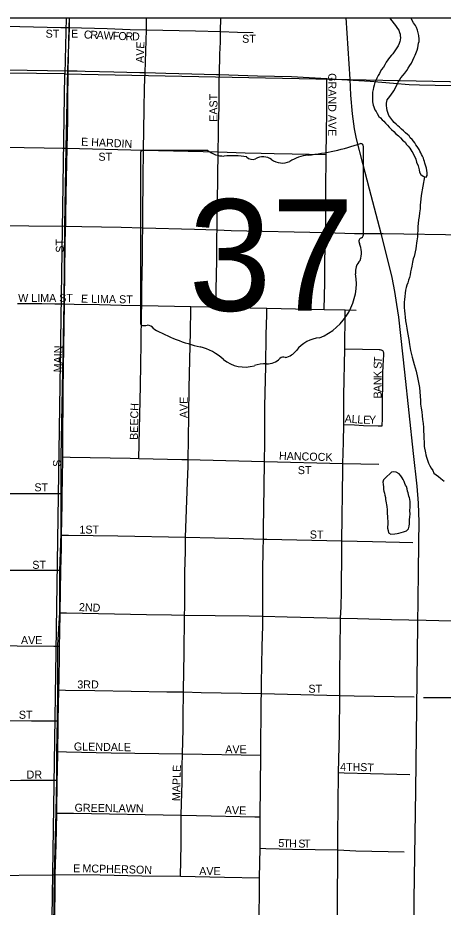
# Model space of a CAD drawing. Extents: x 0 to 68, y 0 to 52.9.
# Drawn here: x 26.1 to 26.586, y 19.846 to 20.861 of the extents above; entities that cross this region are included whole.
import ezdxf

# ---------------------------------------------------------------- set-up
doc = ezdxf.new("R2010")
doc.units = 0
for name, color, linetype in [('Default', 7, 'Continuous'), ('GM_X_Minor_Lake', 7, 'Continuous'), ('GM_X_Minor_River', 7, 'Continuous'), ('GM_X_State_Route', 7, 'Continuous'), ('GM_X_State_Shield', 7, 'Continuous'), ('GM_X_Township', 7, 'Continuous')]:
    doc.layers.add(name, color=color, linetype=linetype)

msp = doc.modelspace()

# ---------------------------------------------------------------- linework, layer by layer
at = {"layer": 'Default'}
msp.add_line((24.6206, 20.8614), (31.3735, 20.8614), dxfattribs=at)
for points in [[(26.1551, 20.8614), (26.1537, 20.7976), (25.1842, 20.8088), (25.1851, 20.8614)], [(26.2471, 20.8477), (26.2471, 20.8614)], [(26.3315, 20.8456), (26.3319, 20.8614)], [(26.5525, 19.8166), (26.5525, 19.8548), (26.5544, 19.9792), (26.5567, 20.1682), (26.5574, 20.2279), (26.5577, 20.2625), (26.5579, 20.2857), (26.5574, 20.3072), (26.5559, 20.3265), (26.5518, 20.3638), (26.5417, 20.4569), (26.5347, 20.5196), (26.5326, 20.534), (26.5302, 20.5491), (26.5272, 20.5649), (26.5225, 20.5852), (26.5148, 20.6151), (26.5014, 20.6659), (26.4937, 20.6952), (26.4866, 20.7231), (26.4843, 20.7345), (26.4821, 20.7519), (26.4803, 20.7731), (26.4794, 20.7914), (26.4746, 20.8614)], [(26.5244, 20.8614), (26.5297, 20.8545), (26.5312, 20.8526), (26.5333, 20.8493), (26.5347, 20.8471), (26.5358, 20.8448), (26.5365, 20.8426), (26.5364, 20.8408), (26.5367, 20.839), (26.5363, 20.836), (26.5359, 20.8342), (26.5351, 20.832), (26.534, 20.8295), (26.5325, 20.827), (26.5302, 20.8237), (26.5279, 20.8204), (26.5264, 20.8186), (26.5242, 20.8161)], [(26.5399, 20.796), (26.5418, 20.7982), (26.544, 20.8011), (26.5456, 20.804), (26.5475, 20.8069), (26.5493, 20.8098), (26.5509, 20.813), (26.5524, 20.8163), (26.5536, 20.8188), (26.5551, 20.8225), (26.5559, 20.8243), (26.5567, 20.8272), (26.5571, 20.8298), (26.5575, 20.8323), (26.5579, 20.8345), (26.558, 20.8371), (26.5577, 20.8411), (26.557, 20.8444), (26.556, 20.8474), (26.5549, 20.8503), (26.5539, 20.8525), (26.5517, 20.8555), (26.5485, 20.8614)], [(26.0707, 20.8521), (26.1492, 20.8504), (26.1584, 20.8502)], [(26.1584, 20.8502), (26.2021, 20.8491), (26.2282, 20.8482), (26.2471, 20.8477)], [(26.2453, 20.7989), (26.2471, 20.8477)], [(26.2471, 20.8477), (26.3028, 20.8464), (26.3315, 20.8456)], [(26.3302, 20.7966), (26.3308, 20.8197), (26.3312, 20.8334), (26.3315, 20.8456)], [(26.3315, 20.8456), (26.3506, 20.8451), (26.3686, 20.8446)], [(26.5242, 20.8161), (26.5223, 20.8136), (26.5204, 20.8107), (26.5189, 20.8078), (26.5174, 20.8049), (26.5147, 20.802), (26.5128, 20.798), (26.5113, 20.7955), (26.5098, 20.7926), (26.5086, 20.79), (26.5075, 20.7875), (26.5067, 20.7846), (26.5059, 20.782), (26.5055, 20.7795), (26.505, 20.7766), (26.505, 20.7736), (26.5048, 20.7656), (26.5051, 20.7634), (26.5055, 20.7615), (26.5062, 20.7597), (26.5076, 20.7563), (26.509, 20.7545), (26.5101, 20.7523), (26.5122, 20.7489), (26.514, 20.7471), (26.5158, 20.7448), (26.5176, 20.7433), (26.5197, 20.7411), (26.5219, 20.7388), (26.524, 20.7366), (26.5265, 20.734), (26.5291, 20.7317), (26.5316, 20.7291), (26.5345, 20.7265), (26.5366, 20.7242), (26.5391, 20.7216), (26.542, 20.7194), (26.5438, 20.7168), (26.5456, 20.7149), (26.5474, 20.7127), (26.5484, 20.7108), (26.5499, 20.7089), (26.5509, 20.7071), (26.5516, 20.7052), (26.553, 20.7027), (26.5541, 20.7001), (26.5551, 20.6964), (26.5569, 20.6923), (26.5579, 20.6879), (26.5586, 20.6853), (26.56, 20.6824), (26.5625, 20.6805), (26.5643, 20.6797), (26.5661, 20.6793), (26.5673, 20.6815), (26.5673, 20.6844), (26.567, 20.687), (26.5663, 20.6896), (26.5657, 20.6921), (26.5646, 20.6955), (26.5643, 20.6973), (26.5636, 20.6991), (26.5629, 20.701), (26.5619, 20.7036), (26.5608, 20.7054), (26.5601, 20.7073), (26.559, 20.7091), (26.558, 20.711), (26.5558, 20.7143), (26.5544, 20.7162), (26.553, 20.7188), (26.5516, 20.7206), (26.5501, 20.7225), (26.548, 20.7244), (26.5466, 20.7266), (26.5448, 20.7281), (26.5426, 20.73), (26.5404, 20.7322), (26.5379, 20.7341), (26.5358, 20.7364), (26.5336, 20.7382), (26.5318, 20.7401), (26.5296, 20.742), (26.5282, 20.7438), (26.5257, 20.7468), (26.5236, 20.7498), (26.5222, 20.7531), (26.5215, 20.7557), (26.5212, 20.7583), (26.5209, 20.7612), (26.5209, 20.7638), (26.5217, 20.7678), (26.5232, 20.7696), (26.5259, 20.7732), (26.5293, 20.7779), (26.5316, 20.7823), (26.5331, 20.7855), (26.5342, 20.7881), (26.5358, 20.7902), (26.5373, 20.7928), (26.5399, 20.796)], [(26.0695, 20.8024), (26.0874, 20.8021), (26.1572, 20.8008)], [(26.2437, 20.7101), (26.2444, 20.7566), (26.2447, 20.7817), (26.2453, 20.7989)], [(26.3288, 20.7082), (26.3291, 20.7289), (26.3291, 20.7407), (26.3297, 20.7587), (26.3297, 20.7708), (26.33, 20.7894), (26.3302, 20.7966)], [(26.4521, 20.7055), (26.4524, 20.7287), (26.4529, 20.7554), (26.4529, 20.7724), (26.4528, 20.7857), (26.4528, 20.7921)], [(26.068, 20.714), (26.0845, 20.7138), (26.13, 20.7131), (26.1509, 20.7126), (26.156, 20.7126)], [(26.156, 20.7126), (26.2437, 20.7101)], [(26.2428, 20.6216), (26.2428, 20.6332), (26.2429, 20.6499), (26.2431, 20.6653), (26.2433, 20.6782), (26.2437, 20.7101)], [(26.2437, 20.7101), (26.3288, 20.7082)], [(26.3274, 20.6194), (26.3277, 20.6359), (26.3275, 20.6449), (26.3278, 20.6509), (26.3288, 20.7082)], [(26.3288, 20.7082), (26.3594, 20.7074), (26.3776, 20.7069), (26.3927, 20.7066), (26.4133, 20.7061), (26.4521, 20.7055)], [(26.4513, 20.6161), (26.4515, 20.6291), (26.4516, 20.6635), (26.4521, 20.7055)], [(26.0665, 20.6246), (26.1125, 20.6239), (26.1546, 20.6234)], [(26.1532, 20.535), (26.1538, 20.5754), (26.1546, 20.6234)], [(26.2416, 20.5329), (26.2418, 20.5562), (26.2419, 20.5661), (26.2423, 20.5893), (26.2425, 20.6062), (26.2428, 20.6216)], [(26.3262, 20.5312), (26.327, 20.5687), (26.3272, 20.5834), (26.3273, 20.6124), (26.3274, 20.6194)], [(26.4497, 20.5285), (26.4504, 20.5592), (26.4506, 20.582), (26.4513, 20.6161)], [(26.0996, 20.5354), (26.1099, 20.5354), (26.1275, 20.5353), (26.1424, 20.535), (26.1532, 20.535)], [(26.1514, 20.36), (26.1514, 20.3724), (26.1518, 20.4372), (26.1522, 20.4611), (26.1528, 20.5099), (26.1532, 20.535)], [(26.1532, 20.535), (26.1644, 20.5346), (26.1934, 20.5342), (26.2185, 20.5334), (26.2416, 20.5329)], [(26.2383, 20.3583), (26.2399, 20.4412), (26.2407, 20.4899), (26.2414, 20.5241), (26.2416, 20.5329)], [(26.2416, 20.5329), (26.2977, 20.5318)], [(26.2946, 20.3571), (26.2949, 20.3798), (26.2952, 20.4081), (26.2956, 20.4384), (26.2971, 20.5031), (26.2976, 20.5282), (26.2977, 20.5318)], [(26.2977, 20.5318), (26.3181, 20.5314), (26.3262, 20.5312)], [(26.3262, 20.5312), (26.3842, 20.53)], [(26.3815, 20.3549), (26.3819, 20.3761), (26.3819, 20.4178), (26.383, 20.4637), (26.3835, 20.4995), (26.3841, 20.5226), (26.3842, 20.53)], [(26.3842, 20.53), (26.4497, 20.5285)], [(26.4497, 20.5285), (26.4735, 20.528)], [(26.4733, 20.4835), (26.4735, 20.5238), (26.4735, 20.528)], [(26.4735, 20.528), (26.4862, 20.5277)], [(26.472, 20.397), (26.4721, 20.43), (26.4733, 20.4835)], [(26.4733, 20.4835), (26.4933, 20.483), (26.5125, 20.4826), (26.5133, 20.4826), (26.5142, 20.4825), (26.5149, 20.4823), (26.5154, 20.4821), (26.5161, 20.4816)], [(26.516, 20.3954), (26.5162, 20.4038), (26.5161, 20.4188), (26.5166, 20.4492), (26.5168, 20.4557), (26.5171, 20.4643), (26.5177, 20.4766), (26.5177, 20.478), (26.5176, 20.479), (26.5175, 20.4796), (26.5173, 20.4801), (26.5169, 20.4808), (26.5165, 20.4813), (26.5161, 20.4816)], [(26.4709, 20.3527), (26.4716, 20.3769), (26.472, 20.397)], [(26.472, 20.397), (26.4843, 20.3965), (26.4944, 20.3961), (26.5114, 20.3954), (26.516, 20.3954)], [(26.1508, 20.3181), (26.1509, 20.3335), (26.1514, 20.36)], [(26.1514, 20.36), (26.1597, 20.3599), (26.2282, 20.3588), (26.2383, 20.3583)], [(26.2383, 20.3583), (26.2873, 20.3572), (26.2946, 20.3571)], [(26.2914, 20.2684), (26.2939, 20.3312), (26.2945, 20.3492), (26.2946, 20.3571)], [(26.2946, 20.3571), (26.3082, 20.3567), (26.3815, 20.3549)], [(26.3803, 20.2663), (26.3805, 20.278), (26.3812, 20.3254), (26.3815, 20.3549)], [(26.3815, 20.3549), (26.4709, 20.3527)], [(26.4699, 20.2643), (26.4709, 20.3456), (26.4709, 20.3527)], [(26.4709, 20.3527), (26.512, 20.3516)], [(26.0623, 20.3183), (26.0692, 20.3182), (26.1405, 20.3181), (26.1508, 20.3181)], [(26.1501, 20.2708), (26.1504, 20.2886), (26.1508, 20.3065), (26.1508, 20.3181)], [(26.1493, 20.2306), (26.1498, 20.2557), (26.1501, 20.2708)], [(26.1501, 20.2708), (26.1578, 20.2707), (26.2143, 20.2699), (26.2914, 20.2684)], [(26.2902, 20.1794), (26.2906, 20.1887), (26.2906, 20.2063), (26.2908, 20.2284), (26.2913, 20.2521), (26.2914, 20.2684)], [(26.2914, 20.2684), (26.3575, 20.2668), (26.3803, 20.2663)], [(26.3798, 20.1782), (26.3798, 20.2099), (26.3796, 20.23), (26.3802, 20.254), (26.3803, 20.2663)], [(26.3803, 20.2663), (26.3844, 20.2661), (26.4528, 20.2645), (26.4699, 20.2643)], [(26.4685, 20.1759), (26.4689, 20.1889), (26.4695, 20.2064), (26.47, 20.2541), (26.4699, 20.2643)], [(26.4699, 20.2643), (26.5047, 20.2635), (26.551, 20.2622)], [(25.976, 20.2315), (26.0167, 20.2313), (26.064, 20.2309), (26.1414, 20.2306), (26.1493, 20.2306)], [(26.1484, 20.1821), (26.1493, 20.2306)], [(26.1478, 20.144), (26.148, 20.1593), (26.1484, 20.1821)], [(26.1484, 20.1821), (26.1555, 20.182), (26.2471, 20.1803), (26.2755, 20.1796), (26.2902, 20.1794)], [(26.2891, 20.0917), (26.2896, 20.1166), (26.2899, 20.1345), (26.2902, 20.1794)], [(26.2902, 20.1794), (26.3254, 20.1789), (26.364, 20.1786), (26.3798, 20.1782)], [(26.378, 20.0898), (26.3782, 20.1017), (26.3784, 20.1224), (26.379, 20.1436), (26.3795, 20.1673), (26.3798, 20.1782)], [(26.3798, 20.1782), (26.4076, 20.1774), (26.4685, 20.1759)], [(26.4674, 20.0877), (26.4675, 20.1132), (26.4681, 20.1428), (26.4683, 20.1716), (26.4685, 20.1759)], [(26.4685, 20.1759), (26.4877, 20.1755), (26.5264, 20.1745), (26.5662, 20.1736), (26.6096, 20.1727)], [(25.9748, 20.145), (25.9928, 20.1449), (26.0445, 20.1446), (26.0994, 20.1445), (26.1412, 20.1441), (26.1478, 20.144)], [(26.1469, 20.094), (26.1472, 20.1067), (26.1476, 20.1326), (26.1478, 20.144)], [(26.1461, 20.0588), (26.1469, 20.094)], [(26.1469, 20.094), (26.1545, 20.0937), (26.1879, 20.0935), (26.2296, 20.0927), (26.2703, 20.0918), (26.2891, 20.0917)], [(26.288, 20.0209), (26.2887, 20.0492), (26.2889, 20.0637), (26.2891, 20.0917)], [(26.2891, 20.0917), (26.3095, 20.0912), (26.378, 20.0898)], [(26.3773, 20.0195), (26.3779, 20.0813), (26.378, 20.0898)], [(26.378, 20.0898), (26.4529, 20.0881), (26.4674, 20.0877)], [(26.4662, 19.9996), (26.4672, 20.0441), (26.4674, 20.0877)], [(26.4674, 20.0877), (26.484, 20.0874), (26.5522, 20.0862)], [(26.5632, 20.0854), (26.5718, 20.0853), (26.6003, 20.0854), (26.6086, 20.0851)], [(25.9778, 20.0591), (25.9933, 20.0593), (26.0475, 20.059), (26.0772, 20.0591), (26.1158, 20.0588), (26.1461, 20.0588)], [(26.1456, 20.0236), (26.1461, 20.0517), (26.1461, 20.0588)], [(26.145, 19.9909), (26.1452, 20.001), (26.1456, 20.0236)], [(26.1456, 20.0236), (26.1558, 20.0234), (26.2065, 20.0222), (26.288, 20.0209)], [(26.2865, 19.951), (26.2868, 19.9645), (26.2875, 19.9883), (26.2876, 20.0066), (26.288, 20.0209)], [(26.288, 20.0209), (26.3773, 20.0195)], [(26.3765, 19.949), (26.3773, 20.0195)], [(26.4651, 19.9113), (26.4652, 19.9158), (26.4651, 19.9266), (26.4662, 19.9996)], [(26.4662, 19.9996), (26.4725, 19.9995), (26.5326, 19.998), (26.5473, 19.9975)], [(25.9764, 19.9905), (26.0035, 19.9905), (26.045, 19.9909), (26.0765, 19.9907), (26.1036, 19.991), (26.1358, 19.9909), (26.145, 19.9909)], [(26.1445, 19.9534), (26.145, 19.9909)], [(26.1429, 19.8832), (26.1438, 19.9174), (26.1445, 19.9534)], [(26.1445, 19.9534), (26.1542, 19.9534), (26.1636, 19.9534), (26.2865, 19.951)], [(26.2857, 19.8813), (26.2864, 19.9174), (26.2865, 19.951)], [(26.2865, 19.951), (26.304, 19.9506), (26.3706, 19.9492), (26.3765, 19.949)], [(26.3767, 19.9134), (26.3765, 19.949)], [(26.376, 19.8794), (26.3767, 19.9134)], [(26.3767, 19.9134), (26.3833, 19.9128), (26.4135, 19.9122), (26.4651, 19.9113)], [(26.4649, 19.8181), (26.4648, 19.8455), (26.4651, 19.9113)], [(26.4651, 19.9113), (26.4859, 19.9105), (26.5411, 19.9092)], [(26.063, 19.8821), (26.1398, 19.8831), (26.1429, 19.8832)], [(26.142, 19.8224), (26.1428, 19.8612), (26.1429, 19.8832)], [(26.1429, 19.8832), (26.194, 19.8828), (26.2417, 19.8818), (26.2857, 19.8813)], [(26.2857, 19.8813), (26.3361, 19.8802), (26.376, 19.8794)], [(26.3756, 19.8201), (26.376, 19.8794)]]:
    msp.add_lwpolyline(points, dxfattribs=at)
msp.add_lwpolyline([(26.1537, 20.7976), (27.0895, 20.7787), (27.0892, 19.8116), (26.1394, 19.8229), (26.1392, 19.8339)], close=True, dxfattribs=at)
at = {"layer": 'GM_X_Minor_Lake'}
for points in [[(26.5267, 20.3425), (26.5192, 20.3357), (26.5173, 20.3339), (26.5165, 20.3314), (26.5169, 20.3288), (26.5172, 20.3255), (26.5175, 20.3229), (26.5178, 20.3211), (26.5185, 20.3185), (26.5188, 20.3163), (26.5195, 20.3137), (26.5198, 20.3115), (26.5201, 20.3097), (26.5205, 20.3075), (26.5208, 20.3053), (26.5211, 20.3034), (26.5214, 20.2997), (26.5214, 20.2975), (26.5217, 20.295), (26.522, 20.2924), (26.5219, 20.2895), (26.5222, 20.2869), (26.5222, 20.2847), (26.5222, 20.2825), (26.5221, 20.2807), (26.5221, 20.2788), (26.5228, 20.2759), (26.5231, 20.2733), (26.5256, 20.2718), (26.5304, 20.2724), (26.533, 20.2728), (26.5348, 20.2731), (26.5377, 20.2738), (26.5403, 20.2744), (26.5437, 20.2758), (26.5459, 20.278), (26.5467, 20.2809), (26.5471, 20.2838), (26.5472, 20.2857), (26.5472, 20.2882), (26.5476, 20.2915), (26.5477, 20.2948), (26.5474, 20.2989), (26.5479, 20.3025), (26.5479, 20.3058), (26.548, 20.3087), (26.5473, 20.3117), (26.547, 20.3135), (26.5463, 20.3154), (26.546, 20.3172), (26.5456, 20.319), (26.5449, 20.3209), (26.5443, 20.3238), (26.5436, 20.3261), (26.5425, 20.3279), (26.5418, 20.3298), (26.5408, 20.332), (26.5397, 20.3342), (26.5386, 20.3361), (26.5372, 20.3383), (26.5354, 20.3409), (26.5318, 20.3428)], [(26.5318, 20.3428), (26.5293, 20.3432), (26.5267, 20.3425)]]:
    msp.add_lwpolyline(points, dxfattribs=at)
at = {"layer": 'GM_X_Minor_River'}
msp.add_lwpolyline([(26.5643, 20.6797), (26.5602, 20.6585), (26.5601, 20.6545), (26.5597, 20.6508), (26.5593, 20.6475), (26.5592, 20.6432), (26.5583, 20.6388), (26.5579, 20.6347), (26.5574, 20.6307), (26.557, 20.6267), (26.5566, 20.623), (26.5565, 20.6183), (26.556, 20.615), (26.556, 20.6113), (26.5555, 20.6069), (26.5551, 20.604), (26.5546, 20.6011), (26.5542, 20.5978), (26.5522, 20.5887), (26.5514, 20.5861), (26.5506, 20.5825), (26.5498, 20.5777), (26.549, 20.5745), (26.5482, 20.5715), (26.5477, 20.5679), (26.5469, 20.565), (26.5458, 20.5617), (26.545, 20.5588), (26.5442, 20.5562), (26.5434, 20.5533), (26.5426, 20.5504), (26.5422, 20.5471), (26.5417, 20.5431), (26.5413, 20.5398), (26.5409, 20.5369), (26.5408, 20.5339), (26.5411, 20.5306), (26.5414, 20.527), (26.5417, 20.5233), (26.542, 20.5196), (26.5426, 20.5156), (26.5433, 20.5115), (26.5439, 20.5071), (26.5449, 20.502), (26.5462, 20.4942), (26.5472, 20.4884), (26.5482, 20.4817), (26.5502, 20.474), (26.5523, 20.4655), (26.5547, 20.4578), (26.556, 20.4508), (26.5573, 20.4449), (26.5583, 20.4394), (26.559, 20.4342), (26.5592, 20.4295), (26.5595, 20.4243), (26.5598, 20.4203), (26.5604, 20.4159), (26.5611, 20.4115), (26.5617, 20.4071), (26.562, 20.4027), (26.5626, 20.3982), (26.5629, 20.3938), (26.5632, 20.3894), (26.5635, 20.3854), (26.5634, 20.3814), (26.5637, 20.377), (26.5639, 20.3718), (26.5653, 20.3648), (26.5656, 20.3626), (26.5666, 20.3597), (26.5676, 20.3564), (26.5687, 20.353), (26.5701, 20.3497), (26.5719, 20.3471), (26.5736, 20.3445), (26.575, 20.3415), (26.5776, 20.3397), (26.5801, 20.3378), (26.583, 20.3355), (26.5866, 20.3325)], dxfattribs=at)
at = {"layer": 'GM_X_State_Route'}
for points in [[(26.1586, 20.8614), (26.1584, 20.8502), (26.1572, 20.8008)], [(26.1572, 20.8008), (26.1567, 20.7659), (26.1568, 20.7448), (26.156, 20.7126), (26.1549, 20.66), (26.1546, 20.6358), (26.1546, 20.6234)], [(26.1572, 20.8008), (26.1677, 20.8007), (26.1768, 20.8004), (26.2095, 20.7997), (26.2393, 20.7991), (26.2453, 20.7989), (26.269, 20.7983), (26.2988, 20.7975), (26.327, 20.7966), (26.3302, 20.7966)], [(26.3302, 20.7966), (26.3517, 20.796), (26.3737, 20.7953), (26.4125, 20.7942), (26.4528, 20.7921), (26.4632, 20.7915), (26.502, 20.789), (26.5288, 20.7868), (26.5466, 20.7853), (26.5586, 20.7848), (26.6125, 20.7836), (26.6189, 20.7834), (26.6471, 20.7827)], [(26.1546, 20.6234), (26.1731, 20.6232), (26.218, 20.6222), (26.2428, 20.6216), (26.3018, 20.6202), (26.3274, 20.6194), (26.3436, 20.6186), (26.4513, 20.6161), (26.4842, 20.6153), (26.5171, 20.6151), (26.6119, 20.6135)]]:
    msp.add_lwpolyline(points, dxfattribs=at)
at = {"layer": 'GM_X_State_Shield'}
for p, q in [((26.24, 20.7065), (26.24, 20.5134)), ((26.317, 20.7098), (26.2425, 20.7098)), ((26.4944, 20.6136), (26.4944, 20.7146)), ((26.4944, 20.6136), (26.4944, 20.6136))]:
    msp.add_line(p, q, dxfattribs=at)
for centre, radius, start, end in [((26.4038, 20.973), 0.2697, 275.8445, 288.9065), ((26.4916, 20.715), 0.00283, 351.8621, 97.738), ((26.243, 20.7069), 0.00295, 98.1301, 188.1301), ((26.3348, 20.7322), 0.0286, 231.6195, 271.1119), ((26.3443, 20.6014), 0.1026, 80.4867, 94.9883), ((26.3675, 20.7079), 0.00825, 219.7921, 297.1024), ((26.3797, 20.6856), 0.0171, 54.4667, 119.1411), ((26.4018, 20.7162), 0.0206, 233.8562, 294.8282), ((26.4382, 20.6508), 0.0543, 97.3462, 120.7689), ((26.4937, 20.6062), 0.00438, 107.944, 210.337), ((26.4914, 20.6132), 0.00303, 289.6038, 7.7341), ((26.4659, 20.5934), 0.0263, 340.033, 23.6496), ((26.5045, 20.5713), 0.0191, 136.8065, 186.9296), ((26.4189, 20.5585), 0.0675, 292.3089, 8.9858), ((26.243, 20.513), 0.00297, 171.9584, 258.3066), ((26.2434, 20.5327), 0.0227, 267.339, 280.6039), ((26.2481, 20.5023), 0.00818, 29.7484, 93.2717), ((26.3514, 20.6757), 0.1948, 240.4129, 257.1985), ((26.4474, 20.4592), 0.037, 94.4031, 142.5768), ((26.2933, 20.4267), 0.0609, 47.1842, 75.836), ((26.3844, 20.4869), 0.0206, 268.777, 315.5493), ((26.403, 20.4682), 0.0058, 65.7517, 132.6484), ((26.4005, 20.4947), 0.0218, 282.8732, 323.2771), ((26.3592, 20.5013), 0.0387, 230.7004, 286.2918), ((26.3815, 20.4346), 0.0318, 85.6951, 111.2099)]:
    msp.add_arc(centre, radius, start, end, dxfattribs=at)
at = {"layer": 'GM_X_Township'}
msp.add_lwpolyline([(26.1412, 19.8231), (26.1418, 19.8842), (26.1437, 19.954), (26.1445, 19.9928), (26.1445, 20.0235), (26.1454, 20.0602), (26.1457, 20.0932), (26.1459, 20.1453), (26.1482, 20.1824), (26.1482, 20.2301), (26.1494, 20.2721), (26.1494, 20.3179), (26.1497, 20.3606), (26.1528, 20.536), (26.1539, 20.6244), (26.1554, 20.7127), (26.1572, 20.8022), (26.1589, 20.8494), (26.159, 20.8614)], dxfattribs=at)

# ---------------------------------------------------------------- texts
at = {"layer": 'Default'}
for s, rotation, p in [('ST', 0, (26.1318, 20.8387)), ('E', 0, (26.1608, 20.8387)), ('C', 357.4007, (26.1753, 20.8379)), ('R', 357.4267, (26.1826, 20.8376)), ('A', 357.3984, (26.1898, 20.8373)), ('W', 357.4132, (26.1978, 20.8369)), ('F', 357.4163, (26.2083, 20.8364)), ('O', 357.3984, (26.2147, 20.8362)), ('R', 358.2242, (26.2229, 20.8358)), ('D', 359.7787, (26.2304, 20.8356)), ('ST', 0, (26.3561, 20.8329)), ('AVE', 88.0261, (26.2438, 20.8097)), ('GRAND AVE', 270, (26.4543, 20.7982)), ('EAST', 90, (26.3279, 20.7427)), ('E HARDIN', 357.3988, (26.1721, 20.7155)), ('ST', 0, (26.1921, 20.6982)), ('ST', 90, (26.1526, 20.5932)), ('W LIMA ST', 0, (26.1005, 20.537)), ('E LIMA ST', 359.1453, (26.1721, 20.5362)), ('MAIN', 88.7851, (26.1502, 20.4565)), ('T', 85.6516, (26.5154, 20.4668)), ('S', 88.0599, (26.5152, 20.4605)), ('K', 89.9703, (26.5152, 20.4501)), ('N', 89.9703, (26.5152, 20.442)), ('A', 89.9563, (26.5152, 20.434)), ('B', 89.9757, (26.5152, 20.4268)), ('AVE', 90, (26.2941, 20.4043)), ('BEECH', 88.7552, (26.237, 20.3794)), ('A', 356.0187, (26.4728, 20.3994)), ('L', 356.0251, (26.4808, 20.3989)), ('L', 356.0351, (26.4873, 20.3984)), ('E', 359.0528, (26.4942, 20.398)), ('Y', 359.8462, (26.5008, 20.3979)), ('HANCOCK', 358.3406, (26.398, 20.3569)), ('S', 90, (26.1494, 20.3488)), ('ST', 0, (26.4196, 20.3404)), ('ST', 0, (26.119, 20.3208)), ('1ST', 0, (26.1704, 20.2725)), ('ST', 0, (26.4333, 20.2669)), ('ST', 0, (26.1166, 20.2323)), ('2ND', 357.8801, (26.1697, 20.1841)), ('AVE', 0, (26.1037, 20.1463)), ('3RD', 0, (26.168, 20.0957)), ('ST', 0, (26.4317, 20.0908)), ('ST', 0, (26.1013, 20.0611)), ('GLENDALE', 359.2262, (26.164, 20.0249)), ('AVE', 0, (26.3368, 20.0217)), ('MAPLE', 88.7817, (26.2853, 19.967)), ('4TH', 0, (26.4679, 20.0016)), ('ST', 356.4118, (26.4905, 20.0016)), ('DR', 0, (26.1101, 19.9928)), ('GREENLAWN', 359.3493, (26.1648, 19.955)), ('AVE', 358.0261, (26.3361, 19.9526)), ('5', 357.189, (26.3972, 19.9148)), ('T', 357.1853, (26.4028, 19.9145)), ('H', 358.6528, (26.4095, 19.9142)), ('S', 359.9707, (26.4202, 19.914)), ('T', 359.9956, (26.4266, 19.914)), ('E', 0, (26.1632, 19.8858)), ('MCPHERSON', 358.6528, (26.1737, 19.8858)), ('AVE', 0, (26.3071, 19.8826))]:
    msp.add_text(s, height=0.00914, rotation=rotation, dxfattribs=at).set_placement(p)
at = {"layer": 'GM_X_State_Shield'}
msp.add_text('37', height=0.12718, dxfattribs=at).set_placement((26.2949, 20.527))

doc.saveas('drawing.dxf')
